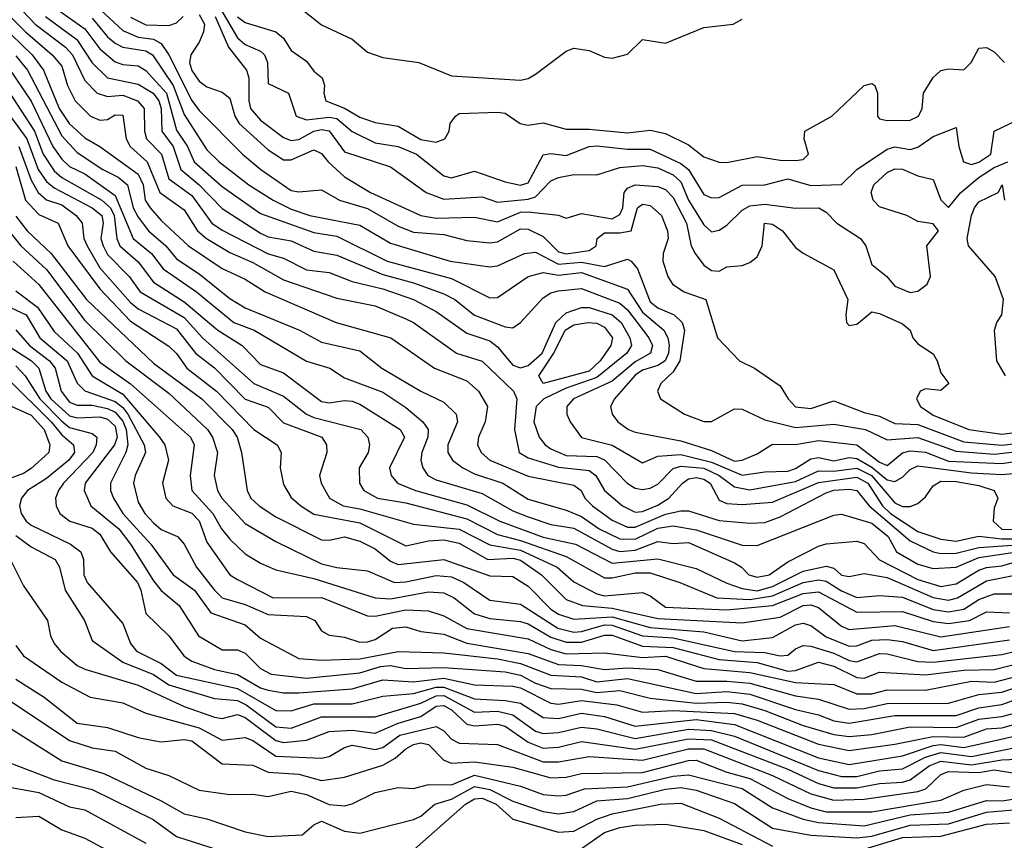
# Model space of a CAD drawing. Header units: metres. Extents: x -51132 to -49532, y -231222 to -229437.
# Tile 526 of 656: x -50520 to -50456, y -229710 to -229656. Entities that reach past the tile are written whole.
import ezdxf

# ---------------------------------------------------------------- set-up
doc = ezdxf.new("R2010")
doc.units = ezdxf.units.M
for name, color, linetype in [('CONTOUR_HALF', 8, 'Continuous'), ('CONTOUR_INDEX', 1, 'Continuous'), ('CONTOUR_INTER', 3, 'Continuous')]:
    doc.layers.add(name, color=color, linetype=linetype)

msp = doc.modelspace()

# ---------------------------------------------------------------- linework, layer by layer
at = {"layer": 'CONTOUR_HALF'}
for points, elevation in [([(-50502.08, -229655.613), (-50500.58, -229656.79), (-50498.58, -229657.73), (-50497.58, -229658.576), (-50496.58, -229658.934), (-50494.213, -229659.259), (-50492.08, -229660.141), (-50487.58, -229660.422), (-50487.08, -229660.317), (-50486.58, -229660.033), (-50484.58, -229658.51), (-50484.08, -229658.322), (-50483.08, -229658.48), (-50482.08, -229658.922), (-50481.58, -229658.98), (-50480.58, -229658.709), (-50479.58, -229657.766), (-50478.08, -229657.986), (-50475.58, -229656.972), (-50473.663, -229656.759), (-50473.08, -229656.436)], 11.5), ([(-50521.08, -229656.112), (-50519.954, -229657.259), (-50518.206, -229658.759), (-50517.58, -229659.495), (-50517.201, -229660.759), (-50516.71, -229661.759), (-50515.706, -229662.759), (-50515.08, -229663.023), (-50514.58, -229662.979), (-50514.08, -229662.679), (-50513.58, -229662.714), (-50513.374, -229664.259), (-50513.108, -229664.759), (-50511.982, -229665.759), (-50511.172, -229667.759), (-50509.58, -229668.899), (-50508.697, -229670.259), (-50508.12, -229670.759), (-50506.58, -229671.688), (-50505.08, -229672.343), (-50503.08, -229673.476), (-50499.58, -229674.671), (-50497.08, -229675.179), (-50495.08, -229676.031), (-50494.58, -229676.262), (-50491.757, -229678.259), (-50490.08, -229678.793), (-50488.03, -229680.759), (-50487.819, -229681.259), (-50487.954, -229683.259), (-50487.657, -229684.759), (-50487.08, -229685.103), (-50485.08, -229685.721), (-50483.08, -229685.931), (-50482.643, -229686.259), (-50482.08, -229687.259), (-50480.895, -229688.259), (-50480.08, -229688.66), (-50479.58, -229688.618), (-50478.58, -229688.201), (-50477.87, -229687.759), (-50476.975, -229686.759), (-50476.58, -229686.494), (-50476.08, -229686.392), (-50475.58, -229686.507), (-50475.173, -229686.759), (-50474.58, -229687.881), (-50474.08, -229688.109), (-50473.08, -229688.174), (-50471.08, -229688.011), (-50468.08, -229686.736), (-50465.58, -229686.37), (-50464.855, -229686.759), (-50463.882, -229688.259), (-50463.378, -229688.759), (-50461.58, -229689.932), (-50460.08, -229690.421), (-50459.08, -229690.564), (-50457.58, -229690.245), (-50456.08, -229690.409), (-50453.08, -229690.401)], 16.5), ([(-50518.649, -229656.259), (-50516.592, -229657.759), (-50515.58, -229659.287), (-50514.58, -229660.258), (-50512.58, -229660.673), (-50511.599, -229661.259), (-50511.231, -229661.759), (-50511.066, -229662.259), (-50511.041, -229663.759), (-50510.294, -229664.759), (-50509.794, -229666.259), (-50508.58, -229667.263), (-50507.08, -229668.816), (-50504.58, -229670.413), (-50504.08, -229670.657), (-50502.58, -229670.919), (-50501.08, -229671.598), (-50499.58, -229671.857), (-50496.58, -229673.121), (-50494.58, -229673.658), (-50492.58, -229674.393), (-50491.877, -229674.759), (-50490.58, -229675.787), (-50488.58, -229676.544), (-50488.08, -229676.609), (-50487.58, -229676.264), (-50486.08, -229674.651), (-50485.58, -229674.33), (-50485.08, -229674.188), (-50483.58, -229674.036), (-50481.08, -229675.001), (-50480.58, -229675.436), (-50479.169, -229677.259), (-50478.926, -229677.759), (-50479.057, -229678.259), (-50480.08, -229678.83), (-50481.58, -229680.109), (-50484.107, -229681.259), (-50484.542, -229681.759), (-50484.545, -229682.259), (-50484.331, -229682.759), (-50483.58, -229683.773), (-50481.58, -229684.29), (-50479.58, -229685.429), (-50478.58, -229685), (-50477.08, -229684.894), (-50475.08, -229685.39), (-50473.08, -229686.252), (-50471.58, -229686.034), (-50470.08, -229685.994), (-50469.58, -229685.813), (-50468.58, -229685.175), (-50468.08, -229685.099), (-50467.08, -229685.309), (-50466.08, -229685.089), (-50465.58, -229685.157), (-50464.58, -229685.725), (-50463.58, -229686.558), (-50463.08, -229686.654), (-50462.58, -229686.376), (-50462.08, -229685.875), (-50461.58, -229685.631), (-50458.08, -229686.102), (-50456.08, -229686.192), (-50454.08, -229686.031)], 15.5), ([(-50515.58, -229656.36), (-50514.58, -229657.589), (-50514.08, -229657.995), (-50513.58, -229658.268), (-50512.08, -229658.495), (-50511.64, -229658.759), (-50510.296, -229660.759), (-50509.58, -229662.666), (-50508.08, -229664.97), (-50507.279, -229665.759), (-50505.351, -229667.259), (-50503.757, -229668.259), (-50502.58, -229668.846), (-50501.361, -229669.259), (-50498.08, -229669.892), (-50496.08, -229671.077), (-50492.179, -229672.259), (-50489.58, -229672.612), (-50489.08, -229672.55), (-50487.314, -229671.759), (-50486.58, -229671.658), (-50485.08, -229672.449), (-50483.58, -229672.317), (-50482.08, -229672.6), (-50480.58, -229672.111), (-50480.331, -229672.259), (-50479.918, -229672.759), (-50479.08, -229674.917), (-50478.58, -229675.298), (-50477.522, -229675.759), (-50476.99, -229676.259), (-50476.853, -229676.759), (-50477.145, -229678.759), (-50477.58, -229679.48), (-50478.393, -229680.259), (-50478.62, -229680.759), (-50478.408, -229681.259), (-50476.841, -229682.259), (-50475.58, -229682.727), (-50475.08, -229682.735), (-50473.58, -229681.914), (-50473.08, -229681.933), (-50471.58, -229682.62), (-50469.58, -229683.121), (-50467.08, -229682.915), (-50465.014, -229683.259), (-50463.58, -229683.939), (-50461.58, -229683.782), (-50459.08, -229684.683), (-50456.58, -229684.877), (-50454.08, -229684.59)], 14.5), ([(-50513.08, -229656.299), (-50512.08, -229656.792), (-50510.58, -229656.85), (-50510.08, -229656.675), (-50509.634, -229656.259)], 13.5), ([(-50508.58, -229656.129), (-50508.245, -229656.759), (-50508.303, -229657.259), (-50508.58, -229657.933), (-50509.134, -229658.759), (-50509.217, -229659.259), (-50509.08, -229659.792), (-50508.58, -229660.48), (-50508.08, -229660.848), (-50507.08, -229661.195), (-50506.58, -229661.589), (-50506.258, -229662.759), (-50505.98, -229663.259), (-50504.08, -229664.972), (-50503.08, -229665.621), (-50502.58, -229665.636), (-50501.08, -229664.964), (-50500.58, -229665.201), (-50500.156, -229665.759), (-50499.08, -229666.747), (-50497.376, -229667.759), (-50494.08, -229669.267), (-50493.08, -229669.435), (-50490.58, -229669.381), (-50489.08, -229669.678), (-50487.58, -229669.051), (-50487.08, -229669.021), (-50485.08, -229669.25), (-50484.58, -229669.441), (-50483.58, -229669.138), (-50481.58, -229669.48), (-50481.08, -229669.198), (-50480.875, -229668.759), (-50480.78, -229667.759), (-50480.58, -229667.473), (-50480.08, -229667.256), (-50478.58, -229667.365), (-50478.08, -229667.567), (-50477.58, -229668.098), (-50476.715, -229669.759), (-50476.401, -229671.259), (-50476.154, -229671.759), (-50475.58, -229672.512), (-50475.08, -229672.855), (-50474.58, -229672.899), (-50474.08, -229672.623), (-50473.08, -229672.528), (-50472.58, -229672.338), (-50472.08, -229671.96), (-50471.752, -229671.259), (-50471.602, -229669.759), (-50471.08, -229669.834), (-50470.439, -229670.259), (-50469.58, -229671.365), (-50469.08, -229671.737), (-50467.08, -229672.808), (-50466.157, -229674.759), (-50466.298, -229675.759), (-50466.244, -229676.259), (-50466.08, -229676.451), (-50465.58, -229676.371), (-50464.58, -229675.565), (-50464.08, -229675.677), (-50462.58, -229676.345), (-50462.087, -229676.759), (-50461.906, -229677.259), (-50461.58, -229677.658), (-50460.58, -229678.32), (-50460.307, -229678.759), (-50460.08, -229679.557), (-50459.554, -229680.259), (-50460.08, -229680.718), (-50461.08, -229680.607), (-50461.433, -229680.759), (-50461.675, -229681.259), (-50461.395, -229681.759), (-50460.58, -229682.325), (-50458.242, -229683.259), (-50456.08, -229683.571), (-50454.58, -229683.373)], 13.5), ([(-50507.194, -229655.759), (-50506.08, -229657.657), (-50505.58, -229658.085), (-50504.58, -229658.53), (-50504.327, -229658.759), (-50504.117, -229659.259), (-50504.08, -229660.631), (-50502.756, -229661.259), (-50502.25, -229662.759), (-50501.58, -229663), (-50500.08, -229662.839), (-50499.58, -229662.927), (-50498.58, -229663.782), (-50497.08, -229664.522), (-50495.58, -229664.754), (-50494.373, -229665.259), (-50492.58, -229666.674), (-50492.08, -229666.8), (-50490.58, -229666.37), (-50488.58, -229667.067), (-50487.58, -229667.287), (-50487.08, -229667.14), (-50486.08, -229665.308), (-50485.58, -229665.217), (-50484.58, -229665.331), (-50483.08, -229664.751), (-50482.58, -229664.7), (-50480.58, -229664.937), (-50479.08, -229664.933), (-50477.08, -229665.87), (-50476.58, -229666.248), (-50475.58, -229667.886), (-50475.08, -229668.12), (-50474.58, -229668.078), (-50473.08, -229667.288), (-50471.58, -229667.267), (-50470.08, -229666.872), (-50468.58, -229667.298), (-50466.58, -229667.247), (-50465.562, -229666.259), (-50463.58, -229664.927), (-50463.08, -229664.765), (-50462.08, -229664.949), (-50461.58, -229664.797), (-50460.58, -229664.097), (-50459.08, -229663.51), (-50458.898, -229664.759), (-50458.585, -229665.759), (-50458.08, -229665.929), (-50457.58, -229665.781), (-50456.798, -229665.259), (-50456.585, -229663.759), (-50454.58, -229662.802)], 12.5), ([(-50520.58, -229658.83), (-50519.811, -229659.759), (-50517.58, -229664.058), (-50516.58, -229665.14), (-50514.883, -229666.259), (-50513.891, -229666.759), (-50513.281, -229667.259), (-50512.9, -229668.759), (-50512.58, -229669.383), (-50511.915, -229670.259), (-50510.77, -229671.259), (-50510.08, -229672.099), (-50508.58, -229673.081), (-50506.58, -229674.702), (-50505.58, -229675.314), (-50502.024, -229676.759), (-50500.58, -229677.543), (-50498.08, -229678.117), (-50496.644, -229679.259), (-50494.08, -229680.748), (-50492.58, -229681.464), (-50491.775, -229682.259), (-50491.687, -229682.759), (-50492.326, -229684.259), (-50492.316, -229684.759), (-50492.011, -229685.259), (-50491.35, -229685.759), (-50490.58, -229686.149), (-50488.718, -229686.759), (-50487.08, -229687.823), (-50484.58, -229688.534), (-50483.58, -229688.951), (-50482.435, -229689.759), (-50481.08, -229690.416), (-50480.08, -229690.422), (-50478.58, -229689.71), (-50477.58, -229689.556), (-50476.08, -229689.823), (-50473.08, -229690.814), (-50472.08, -229690.849), (-50467.08, -229688.865), (-50466.58, -229688.787), (-50464.58, -229689.389), (-50463.528, -229690.259), (-50462.973, -229691.259), (-50461.58, -229692.062), (-50460.58, -229692.35), (-50459.08, -229692.263), (-50457.58, -229691.641), (-50455.08, -229691.251)], 17.5), ([(-50521.657, -229660.259), (-50519.361, -229663.759), (-50518.793, -229665.259), (-50518.08, -229666.351), (-50517.58, -229666.784), (-50514.952, -229668.259), (-50514.384, -229668.759), (-50514.141, -229669.259), (-50513.983, -229670.759), (-50513.784, -229671.259), (-50512.58, -229672.285), (-50511.58, -229673.622), (-50509.58, -229674.919), (-50507.374, -229676.759), (-50505.78, -229677.759), (-50504.58, -229679.009), (-50503.08, -229679.563), (-50500.58, -229681.426), (-50500.08, -229681.515), (-50499.08, -229681.363), (-50498.58, -229681.408), (-50498.08, -229681.602), (-50495.44, -229683.259), (-50495.157, -229683.759), (-50496.13, -229685.759), (-50496.04, -229686.259), (-50495.618, -229686.759), (-50494.44, -229687.259), (-50491.08, -229688.176), (-50488.921, -229689.259), (-50486.08, -229690.308), (-50483.975, -229690.759), (-50481.58, -229692.006), (-50478.58, -229691.72), (-50476.08, -229692.36), (-50474.08, -229693.314), (-50473.08, -229693.654), (-50472.08, -229693.805), (-50471.08, -229693.536), (-50469.08, -229692.523), (-50467.58, -229692.2), (-50467.08, -229692.337), (-50466.58, -229692.793), (-50466.08, -229692.865), (-50465.08, -229692.668), (-50463.58, -229692.933), (-50460.58, -229694.248), (-50459.58, -229694.41), (-50458.979, -229694.259), (-50457.08, -229693.164), (-50454.58, -229692.653)], 18.5), ([(-50520.384, -229664.759), (-50519.58, -229666.95), (-50519.122, -229667.759), (-50518.58, -229668.237), (-50517.58, -229668.577), (-50516.632, -229669.259), (-50516.254, -229669.759), (-50516.127, -229670.759), (-50515.915, -229671.259), (-50515.08, -229672.694), (-50513.08, -229674.954), (-50512.58, -229675.362), (-50510.08, -229676.687), (-50508.831, -229678.259), (-50507.58, -229679.221), (-50505.58, -229681.266), (-50504.08, -229681.79), (-50503.08, -229682.825), (-50500.56, -229683.759), (-50500.255, -229684.259), (-50500.243, -229684.759), (-50500.714, -229686.259), (-50500.603, -229686.759), (-50500.061, -229687.759), (-50499.177, -229688.259), (-50498.08, -229688.442), (-50494.58, -229689.455), (-50491.58, -229689.775), (-50489.58, -229690.792), (-50487.58, -229691.14), (-50485.179, -229692.259), (-50484.08, -229693.223), (-50482.58, -229693.998), (-50482.08, -229694.138), (-50479.58, -229693.922), (-50479.08, -229694.136), (-50478.08, -229694.875), (-50474.08, -229695.052), (-50471.08, -229694.773), (-50469.08, -229693.974), (-50468.08, -229693.877), (-50465.58, -229695.201), (-50462.58, -229695.156), (-50460.58, -229695.807), (-50459.58, -229695.946), (-50458.208, -229695.759), (-50457.08, -229695.191), (-50455.58, -229695.241)], 19.5), ([(-50455.838, -229679.759), (-50456.419, -229678.759), (-50456.561, -229676.759), (-50456.423, -229676.259), (-50456.078, -229675.759), (-50455.987, -229674.759), (-50456.53, -229673.259), (-50458.259, -229671.259), (-50458.346, -229670.759), (-50458.08, -229669.262), (-50457.875, -229668.759), (-50457.58, -229668.366), (-50456.336, -229667.759), (-50456.069, -229667.259), (-50455.904, -229668.259)], 13.5), ([(-50520.58, -229669.304), (-50519.85, -229670.259), (-50518.282, -229671.759), (-50515.956, -229674.759), (-50511.58, -229678.925), (-50508.407, -229681.259), (-50506.423, -229683.259), (-50506.113, -229683.759), (-50505.812, -229684.759), (-50505.455, -229687.259), (-50505.2, -229687.759), (-50504.676, -229688.259), (-50503.58, -229688.96), (-50500.58, -229690.479), (-50500.08, -229690.493), (-50499.08, -229690.269), (-50498.08, -229690.563), (-50497.08, -229691.065), (-50496.08, -229691.867), (-50495.58, -229692.087), (-50492.58, -229691.756), (-50489.58, -229692.819), (-50488.08, -229692.867), (-50487.08, -229693.515), (-50485.58, -229695.002), (-50485.08, -229695.334), (-50484.08, -229695.662), (-50481.58, -229695.504), (-50479.08, -229696.211), (-50475.58, -229696.494), (-50473.08, -229697.086), (-50471.08, -229696.853), (-50469.58, -229696.043), (-50469.08, -229695.922), (-50468.58, -229696.087), (-50467.58, -229696.82), (-50466.08, -229697.439), (-50465.58, -229697.396), (-50464.58, -229697.039), (-50463.58, -229696.982), (-50462.58, -229697.13), (-50460.58, -229697.705), (-50455.58, -229697.021)], 20.5), ([(-50520.763, -229672.259), (-50519.08, -229673.787), (-50515.08, -229678.857), (-50513.08, -229680.27), (-50509.161, -229683.759), (-50508.921, -229684.259), (-50509.179, -229686.259), (-50509.074, -229687.259), (-50507.701, -229688.759), (-50507.139, -229689.759), (-50506.58, -229690.431), (-50505.58, -229691.38), (-50504.58, -229692.007), (-50503.58, -229692.436), (-50501.08, -229693.005), (-50497.08, -229694.266), (-50496.08, -229694.339), (-50493.58, -229693.868), (-50492.58, -229693.944), (-50491.903, -229694.259), (-50490.58, -229695.318), (-50489.58, -229695.63), (-50487.58, -229695.811), (-50487.08, -229695.969), (-50485.58, -229696.845), (-50484.58, -229697.165), (-50483.58, -229697.164), (-50482.08, -229696.705), (-50481.58, -229696.717), (-50479.58, -229697.435), (-50477.58, -229697.51), (-50474.58, -229698.302), (-50472.08, -229698.49), (-50470.08, -229699.058), (-50469.58, -229699.014), (-50468.08, -229698.479), (-50467.08, -229698.731), (-50465.58, -229699.467), (-50465.08, -229699.513), (-50464.08, -229699.132), (-50461.08, -229699.299), (-50458.58, -229698.997), (-50456.58, -229698.944), (-50454.08, -229698.313)], 21.5), ([(-50521.58, -229674.97), (-50519.912, -229675.759), (-50519.023, -229677.259), (-50517.234, -229678.759), (-50516.58, -229680.239), (-50516.08, -229680.721), (-50514.08, -229681.434), (-50513.58, -229681.823), (-50513.259, -229682.259), (-50512.192, -229684.259), (-50512.094, -229684.759), (-50512.781, -229686.259), (-50512.894, -229686.759), (-50512.58, -229688.017), (-50512.136, -229688.759), (-50511.58, -229689.358), (-50511.08, -229689.789), (-50510.004, -229690.259), (-50509.58, -229690.765), (-50508.77, -229692.259), (-50507.58, -229693.775), (-50507.08, -229694.276), (-50505.58, -229694.694), (-50504.08, -229695.359), (-50501.58, -229695.498), (-50501.015, -229695.759), (-50500.58, -229696.424), (-50500.08, -229696.708), (-50499.08, -229696.836), (-50498.08, -229697.165), (-50497.58, -229697.15), (-50497.08, -229697.003), (-50495.948, -229696.259), (-50495.08, -229696.159), (-50494.08, -229696.475), (-50492.58, -229696.649), (-50491.08, -229697.224), (-50487.08, -229697.898), (-50485.08, -229698.628), (-50483.58, -229698.689), (-50482.08, -229698.963), (-50480.58, -229698.842), (-50478.58, -229698.951), (-50476.08, -229699.721), (-50474.08, -229699.713), (-50472.58, -229699.853), (-50469.58, -229700.673), (-50468.08, -229700.901), (-50466.08, -229701.542), (-50465.08, -229701.506), (-50463.58, -229701.182), (-50459.58, -229701.153), (-50457.58, -229700.594), (-50456.08, -229700.446), (-50454.58, -229699.928)], 22.5), ([(-50483.176, -229676.259), (-50482.58, -229676.311), (-50482.08, -229676.567), (-50481.544, -229677.259), (-50481.655, -229677.759), (-50482.366, -229678.759), (-50483.08, -229679.453), (-50486.08, -229680.245), (-50486.38, -229679.759), (-50485.381, -229678.259), (-50484.643, -229676.759), (-50484.08, -229676.421), (-50483.176, -229676.259)], 16.5), ([(-50521.08, -229677.792), (-50519.556, -229678.759), (-50519.084, -229679.259), (-50518.61, -229680.759), (-50518.294, -229681.259), (-50517.08, -229682.372), (-50516.58, -229682.507), (-50515.08, -229682.423), (-50514.58, -229682.586), (-50514.08, -229683.037), (-50513.945, -229683.759), (-50514.118, -229684.259), (-50516.043, -229686.759), (-50516.115, -229687.259), (-50515.673, -229688.259), (-50513.844, -229689.759), (-50513.073, -229690.759), (-50511.58, -229693.155), (-50511.08, -229693.796), (-50509.905, -229694.759), (-50508.636, -229696.759), (-50507.08, -229697.658), (-50506.08, -229697.675), (-50505.58, -229697.876), (-50504.58, -229698.88), (-50503.882, -229699.259), (-50501.58, -229699.527), (-50498.08, -229699.174), (-50496.737, -229698.759), (-50496.08, -229698.694), (-50495.08, -229698.891), (-50492.58, -229698.824), (-50488.58, -229699.106), (-50487.58, -229699.318), (-50486.58, -229699.845), (-50485.58, -229700.189), (-50483.58, -229700.232), (-50482.58, -229700.451), (-50481.08, -229700.329), (-50479.08, -229700.832), (-50476.08, -229701.156), (-50474.08, -229701.096), (-50473.08, -229701.197), (-50471.58, -229701.638), (-50469.08, -229702.61), (-50467.08, -229703.195), (-50466.08, -229703.343), (-50464.58, -229703.206), (-50462.08, -229702.699), (-50459.08, -229702.749), (-50457.58, -229702.201), (-50456.08, -229702.032), (-50454.08, -229701.501)], 23.5), ([(-50521.08, -229679.966), (-50518.266, -229682.759), (-50517.58, -229683.616), (-50516.801, -229684.259), (-50516.756, -229684.759), (-50517.11, -229685.259), (-50518.58, -229686.468), (-50519.823, -229687.259), (-50520.215, -229687.759), (-50520.339, -229688.259), (-50520.242, -229688.759), (-50519.915, -229689.259), (-50519.58, -229689.509), (-50516.999, -229690.759), (-50516.334, -229691.259), (-50516.161, -229691.759), (-50516.126, -229692.759), (-50515.919, -229693.259), (-50513.58, -229695.95), (-50513.092, -229697.259), (-50512.694, -229697.759), (-50511.08, -229698.558), (-50510.08, -229699.315), (-50506.08, -229700.2), (-50503.58, -229701.631), (-50502.58, -229701.653), (-50501.08, -229701.206), (-50498.58, -229701.194), (-50496.58, -229700.709), (-50494.58, -229700.519), (-50493.08, -229700.103), (-50492.58, -229700.101), (-50490.58, -229700.88), (-50488.58, -229700.978), (-50487.58, -229701.148), (-50486.08, -229702.083), (-50485.08, -229702.152), (-50483.58, -229701.802), (-50482.08, -229702.034), (-50480.08, -229702.653), (-50476.08, -229702.219), (-50473.58, -229702.558), (-50468.08, -229704.72), (-50466.08, -229705.165), (-50462.58, -229704.606), (-50460.58, -229703.927), (-50460.08, -229703.866), (-50458.58, -229704.052), (-50454.58, -229703.17)], 24.5), ([(-50521.187, -229691.259), (-50520.08, -229693.485), (-50518.504, -229695.759), (-50518.316, -229696.759), (-50518.085, -229697.259), (-50517.654, -229697.759), (-50516.58, -229698.691), (-50516.08, -229698.932), (-50512.58, -229699.985), (-50509.58, -229701.367), (-50507.58, -229702.076), (-50507.08, -229702.151), (-50506.08, -229701.897), (-50505.58, -229702.094), (-50503.58, -229703.607), (-50503.08, -229703.735), (-50501.58, -229703.582), (-50500.08, -229703.005), (-50498.58, -229702.923), (-50497.08, -229703.118), (-50495.58, -229702.472), (-50494.08, -229702.031), (-50493.08, -229701.358), (-50492.58, -229701.298), (-50492.08, -229701.591), (-50491.08, -229702.533), (-50490.58, -229702.649), (-50489.08, -229702.527), (-50488.58, -229702.659), (-50487.08, -229703.716), (-50486.08, -229704.099), (-50485.08, -229704.028), (-50483.58, -229703.658), (-50480.08, -229704.167), (-50476.58, -229703.488), (-50475.08, -229703.558), (-50470.08, -229705.466), (-50468.08, -229706.407), (-50467.08, -229706.689), (-50465.58, -229706.69), (-50464.08, -229706.41), (-50462.58, -229706.323), (-50462.08, -229706.176), (-50460.837, -229705.259), (-50460.08, -229704.946), (-50458.08, -229705.179), (-50456.08, -229704.862), (-50453.08, -229704.737)], 25.5), ([(-50520.58, -229699.576), (-50518.733, -229700.759), (-50516.58, -229702.455), (-50514.58, -229702.739), (-50512.58, -229703.408), (-50511.58, -229703.604), (-50511.08, -229703.676), (-50509.58, -229703.527), (-50509.08, -229703.615), (-50507.08, -229705.123), (-50505.08, -229705.207), (-50504.08, -229705.667), (-50502.08, -229705.801), (-50500.58, -229706.216), (-50499.08, -229705.99), (-50496.58, -229705.221), (-50495.766, -229704.759), (-50495.08, -229704.148), (-50494.58, -229703.856), (-50494.08, -229703.756), (-50493.58, -229703.866), (-50492.58, -229704.877), (-50492.08, -229705.078), (-50490.58, -229704.987), (-50488.08, -229705.348), (-50485.58, -229706.034), (-50484.58, -229705.997), (-50483.58, -229705.764), (-50479.58, -229705.695), (-50476.58, -229704.912), (-50476.08, -229704.881), (-50474.08, -229705.677), (-50472.58, -229706.083), (-50470.08, -229707.383), (-50468.58, -229707.992), (-50467.58, -229708.254), (-50464.58, -229708.266), (-50460.08, -229707.49), (-50458.58, -229706.839), (-50457.08, -229706.476), (-50455.58, -229706.631)], 26.5), ([(-50521.808, -229702.259), (-50517.58, -229704.927), (-50514.837, -229705.759), (-50511.08, -229707.542), (-50509.58, -229708.401), (-50508.08, -229708.721), (-50505.58, -229709.568), (-50504.08, -229709.882), (-50501.842, -229709.759), (-50501.08, -229709.105), (-50500.58, -229708.877), (-50499.08, -229709.523), (-50498.08, -229709.662), (-50494.58, -229708.767), (-50494.08, -229708.545), (-50493.167, -229707.759), (-50492.08, -229707.433), (-50490.58, -229706.614), (-50489.58, -229706.797), (-50488.08, -229707.554), (-50486.08, -229708.232), (-50485.08, -229708.389), (-50484.08, -229708.243), (-50482.58, -229707.545), (-50480.58, -229707.388), (-50478.08, -229706.78), (-50477.08, -229706.669), (-50476.08, -229706.848), (-50473.58, -229707.709), (-50471.08, -229709.333), (-50468.58, -229709.778), (-50465.58, -229709.965), (-50464.58, -229709.859), (-50462.08, -229709.137), (-50459.58, -229709.044), (-50457.08, -229708.282), (-50455.08, -229708.117)], 27.5), ([(-50521.58, -229706.539), (-50519.08, -229706.993), (-50517.08, -229707.943), (-50516.08, -229708.134), (-50512.08, -229710.316)], 28.5), ([(-50483.58, -229710.656), (-50482.08, -229709.617), (-50481.08, -229709.278), (-50480.08, -229709.131), (-50478.08, -229709.067), (-50475.58, -229709.475), (-50473.08, -229710.39)], 28.5)]:
    msp.add_lwpolyline(points, dxfattribs=dict(at, elevation=elevation))
at = {"layer": 'CONTOUR_INDEX'}
for points, elevation in [([(-50517.92, -229655.759), (-50516.08, -229657.061), (-50515.08, -229658.369), (-50514.08, -229659.214), (-50513.58, -229659.392), (-50512.58, -229659.476), (-50512.08, -229659.782), (-50510.734, -229661.259), (-50510.08, -229663.684), (-50509.356, -229664.759), (-50508.915, -229665.759), (-50507.08, -229667.379), (-50504.58, -229669.14), (-50501.08, -229670.38), (-50499.58, -229670.621), (-50496.283, -229672.259), (-50492.08, -229673.381), (-50489.58, -229674.649), (-50489.08, -229674.625), (-50487.08, -229673.26), (-50486.08, -229672.984), (-50485.08, -229673.157), (-50483.58, -229672.987), (-50480.58, -229674.087), (-50479.58, -229675.577), (-50478.186, -229676.759), (-50477.934, -229677.259), (-50477.856, -229677.759), (-50477.879, -229678.259), (-50478.118, -229678.759), (-50478.58, -229679.069), (-50479.58, -229679.373), (-50480.08, -229679.705), (-50481.428, -229681.259), (-50481.693, -229681.759), (-50481.572, -229682.259), (-50481.198, -229682.759), (-50480.505, -229683.259), (-50480.08, -229683.436), (-50477.08, -229683.991), (-50475.08, -229684.643), (-50473.58, -229685.332), (-50473.08, -229685.267), (-50472.08, -229684.847), (-50471.08, -229684.213), (-50469.58, -229684.238), (-50468.08, -229683.983), (-50465.58, -229684.27), (-50464.08, -229685.39), (-50463.58, -229685.611), (-50462.58, -229684.78), (-50462.08, -229684.644), (-50461.08, -229684.748), (-50459.58, -229685.327), (-50456.08, -229685.481), (-50454.08, -229685.176)], 15), ([(-50520.58, -229666.055), (-50519.949, -229668.259), (-50519.08, -229669.195), (-50517.804, -229669.759), (-50517.19, -229671.259), (-50515.08, -229674.068), (-50513.08, -229676.174), (-50510.58, -229677.81), (-50510.08, -229678.282), (-50509.401, -229679.259), (-50507.464, -229680.759), (-50505.019, -229683.259), (-50503.487, -229684.259), (-50503.218, -229684.759), (-50503.283, -229685.759), (-50503.08, -229686.859), (-50502.58, -229687.701), (-50501.935, -229688.259), (-50501.08, -229688.791), (-50498.08, -229689.364), (-50495.08, -229690.866), (-50493.58, -229690.545), (-50492.58, -229690.472), (-50491.58, -229690.693), (-50489.713, -229691.759), (-50488.08, -229691.672), (-50487.58, -229691.806), (-50486.198, -229692.759), (-50484.58, -229694.384), (-50483.508, -229694.759), (-50481.58, -229694.934), (-50478.58, -229695.625), (-50473.08, -229695.898), (-50470.58, -229695.526), (-50469.08, -229694.77), (-50468.58, -229694.719), (-50468.08, -229694.909), (-50466.58, -229696.113), (-50466.08, -229696.332), (-50463.08, -229696.078), (-50460.08, -229696.826), (-50455.58, -229696.148)], 20), ([(-50521.08, -229681.652), (-50519.58, -229682.332), (-50518.735, -229683.259), (-50518.361, -229684.259), (-50518.424, -229684.759), (-50519.58, -229685.8), (-50520.08, -229686.132), (-50521.08, -229686.506)], 25), ([(-50520.58, -229690.199), (-50519.58, -229690.933), (-50518.01, -229691.759), (-50517.732, -229692.259), (-50517.356, -229693.759), (-50516.095, -229695.759), (-50515.58, -229697.047), (-50513.58, -229698.472), (-50511.58, -229699.286), (-50510.58, -229699.952), (-50507.58, -229700.844), (-50506.08, -229700.974), (-50505.521, -229701.259), (-50503.58, -229702.693), (-50502.58, -229702.781), (-50500.58, -229702.057), (-50497.08, -229702.048), (-50494.08, -229701.163), (-50493.08, -229700.673), (-50492.58, -229700.656), (-50490.58, -229701.745), (-50489.08, -229701.68), (-50488.08, -229701.927), (-50486.58, -229702.992), (-50486.08, -229703.129), (-50485.08, -229703.08), (-50483.58, -229702.726), (-50482.58, -229702.841), (-50480.08, -229703.465), (-50476.58, -229702.849), (-50475.08, -229702.933), (-50473.58, -229703.317), (-50468.08, -229705.552), (-50466.58, -229705.954), (-50465.58, -229705.962), (-50464.08, -229705.582), (-50462.58, -229705.443), (-50461.08, -229704.696), (-50460.08, -229704.385), (-50458.08, -229704.642), (-50455.08, -229704.044)], 25)]:
    msp.add_lwpolyline(points, dxfattribs=dict(at, elevation=elevation))
at = {"layer": 'CONTOUR_INTER'}
for points, elevation in [([(-50516.157, -229654.759), (-50513.58, -229657.16), (-50512.58, -229657.6), (-50511.58, -229657.729), (-50511.08, -229658.021), (-50510.58, -229658.754), (-50509.08, -229661.747), (-50508.58, -229662.396), (-50505.75, -229665.259), (-50504.55, -229666.259), (-50502.58, -229667.629), (-50502.08, -229667.713), (-50500.58, -229667.597), (-50499.414, -229668.259), (-50497.58, -229668.814), (-50495.58, -229669.953), (-50494.58, -229670.361), (-50492.58, -229670.508), (-50491.08, -229670.891), (-50489.58, -229671.047), (-50489.08, -229670.995), (-50487.58, -229670.131), (-50487.08, -229670.161), (-50486.08, -229670.634), (-50485.08, -229671.643), (-50484.58, -229671.783), (-50483.08, -229671.553), (-50482.617, -229671.259), (-50482.559, -229670.759), (-50482.08, -229670.403), (-50481.08, -229670.405), (-50480.325, -229670.259), (-50479.91, -229668.759), (-50479.58, -229668.526), (-50479.08, -229668.618), (-50478.35, -229669.259), (-50477.957, -229670.259), (-50477.92, -229670.759), (-50478.246, -229671.759), (-50478.251, -229672.259), (-50477.932, -229673.259), (-50477.632, -229673.759), (-50476.87, -229674.259), (-50475.444, -229674.759), (-50474.685, -229677.259), (-50473.242, -229678.759), (-50472.273, -229679.259), (-50470.58, -229680.406), (-50470.059, -229681.259), (-50469.58, -229681.781), (-50468.58, -229681.878), (-50467.08, -229681.375), (-50465.08, -229682.15), (-50464.08, -229682.378), (-50463.08, -229682.863), (-50461.58, -229682.937), (-50458.58, -229684.071), (-50456.08, -229684.278), (-50454.58, -229684.109)], 14), ([(-50520.58, -229655.432), (-50519.314, -229656.759), (-50517.333, -229658.259), (-50516.877, -229658.759), (-50516.08, -229660.43), (-50515.266, -229661.259), (-50514.58, -229661.474), (-50513.58, -229661.397), (-50512.635, -229661.759), (-50512.187, -229662.259), (-50512.175, -229663.759), (-50512.043, -229664.259), (-50511.055, -229665.259), (-50510.58, -229666.876), (-50509.08, -229667.947), (-50507.769, -229669.759), (-50507.08, -229670.217), (-50504.08, -229671.775), (-50503.08, -229672.055), (-50501.58, -229672.824), (-50500.08, -229672.998), (-50498.58, -229673.572), (-50496.58, -229674.056), (-50494.58, -229674.757), (-50493.08, -229675.545), (-50491.08, -229676.969), (-50489.58, -229677.472), (-50489.08, -229677.854), (-50488.08, -229679.055), (-50487.58, -229679.228), (-50487.08, -229679.064), (-50486.163, -229678.259), (-50485.264, -229676.259), (-50484.58, -229675.625), (-50483.58, -229675.273), (-50483.08, -229675.281), (-50481.58, -229675.765), (-50480.993, -229676.259), (-50480.409, -229677.259), (-50480.308, -229677.759), (-50480.617, -229678.259), (-50482.58, -229679.867), (-50484.58, -229680.548), (-50486.047, -229681.259), (-50486.536, -229681.759), (-50486.708, -229682.759), (-50486.352, -229683.759), (-50485.966, -229684.259), (-50485.58, -229684.532), (-50484.58, -229684.955), (-50482.58, -229685.036), (-50482.08, -229685.252), (-50480.598, -229686.759), (-50480.08, -229687.088), (-50479.58, -229687.193), (-50479.08, -229687.096), (-50478.58, -229686.836), (-50477.58, -229685.808), (-50477.08, -229685.652), (-50475.58, -229685.781), (-50474.577, -229686.259), (-50473.58, -229687.001), (-50472.58, -229687.195), (-50469.58, -229686.671), (-50468.08, -229685.967), (-50467.08, -229685.974), (-50465.58, -229685.782), (-50464.616, -229686.259), (-50463.08, -229688.05), (-50462.58, -229688.306), (-50462.08, -229688.296), (-50461.58, -229688.099), (-50461.08, -229687.662), (-50460.58, -229686.933), (-50460.08, -229686.644), (-50459.08, -229686.658), (-50457.58, -229686.92), (-50456.584, -229687.259), (-50456.351, -229687.759), (-50456.58, -229688.397), (-50456.642, -229689.259), (-50456.08, -229689.776), (-50453.58, -229689.793)], 16), ([(-50507.54, -229656.259), (-50506.662, -229658.259), (-50505.489, -229659.759), (-50505.349, -229660.259), (-50505.344, -229661.759), (-50505.224, -229662.259), (-50504.58, -229663.027), (-50503.08, -229664.167), (-50502.58, -229664.358), (-50502.08, -229664.292), (-50501.08, -229663.758), (-50500.58, -229663.643), (-50500.08, -229663.72), (-50499.08, -229665.094), (-50496.08, -229666.073), (-50493.737, -229667.759), (-50492.58, -229668.188), (-50490.08, -229668.054), (-50489.08, -229668.403), (-50487.08, -229668.188), (-50486.58, -229668.048), (-50485.58, -229666.996), (-50485.08, -229666.771), (-50484.08, -229666.593), (-50482.58, -229666.596), (-50481.08, -229666.12), (-50479.58, -229666.006), (-50478.58, -229666.151), (-50477.58, -229666.609), (-50477.08, -229667.068), (-50476.58, -229668.271), (-50475.58, -229669.865), (-50475.08, -229670.337), (-50474.58, -229670.216), (-50474.08, -229669.904), (-50473.08, -229668.917), (-50472.58, -229668.642), (-50471.58, -229668.521), (-50469.58, -229668.795), (-50468.057, -229668.759), (-50467.58, -229669.053), (-50466.875, -229669.759), (-50465.324, -229670.759), (-50464.973, -229671.259), (-50464.58, -229672.46), (-50463.601, -229673.259), (-50463.08, -229673.889), (-50462.08, -229674.3), (-50461.58, -229674.206), (-50460.972, -229673.759), (-50460.744, -229673.259), (-50460.992, -229671.259), (-50460.228, -229670.259), (-50460.58, -229669.81), (-50461.58, -229669.663), (-50462.3, -229669.259), (-50464.08, -229668.7), (-50464.506, -229668.259), (-50464.628, -229667.759), (-50464.455, -229667.259), (-50463.58, -229666.463), (-50463.08, -229666.214), (-50462.58, -229666.246), (-50461.58, -229666.671), (-50460.58, -229666.917), (-50460.08, -229668.239), (-50459.58, -229668.738), (-50458.757, -229667.759), (-50457.566, -229666.759), (-50456.58, -229666.119), (-50455.686, -229665.759)], 13), ([(-50506.08, -229656.27), (-50505.58, -229656.652), (-50503.565, -229657.259), (-50503.08, -229657.663), (-50502.58, -229658.472), (-50501.58, -229659.183), (-50501.08, -229659.835), (-50500.548, -229660.259), (-50500.383, -229660.759), (-50500.429, -229661.259), (-50500.306, -229661.759), (-50499.08, -229662.242), (-50498.08, -229662.838), (-50497.08, -229663.192), (-50495.58, -229663.425), (-50494.08, -229664.303), (-50493.08, -229664.467), (-50492.515, -229664.259), (-50492.236, -229663.759), (-50492.178, -229663.259), (-50491.833, -229662.759), (-50491.58, -229662.604), (-50489.08, -229662.518), (-50488.58, -229662.579), (-50487.595, -229663.259), (-50487.08, -229663.362), (-50486.08, -229663.203), (-50484.58, -229663.623), (-50483.08, -229663.613), (-50480.58, -229663.87), (-50479.08, -229663.69), (-50478.08, -229663.9), (-50476.58, -229664.646), (-50475.58, -229665.428), (-50474.58, -229665.772), (-50474.08, -229665.806), (-50472.08, -229665.399), (-50470.58, -229665.641), (-50469.58, -229665.665), (-50469.08, -229665.594), (-50468.729, -229665.259), (-50469.005, -229664.259), (-50468.978, -229663.759), (-50467.214, -229662.759), (-50465.08, -229660.757), (-50464.58, -229660.63), (-50464.394, -229660.759), (-50464.219, -229661.259), (-50464.228, -229662.759), (-50464.08, -229662.936), (-50463.58, -229663.063), (-50462.08, -229663.031), (-50461.526, -229662.759), (-50461.294, -229662.259), (-50461.207, -229661.259), (-50460.58, -229660.243), (-50460.08, -229659.776), (-50459.58, -229659.681), (-50458.58, -229659.738), (-50458.087, -229659.259), (-50457.58, -229658.318), (-50457.08, -229658.276), (-50456.58, -229658.557), (-50455.912, -229659.259)], 12), ([(-50521.58, -229656.748), (-50519.515, -229658.759), (-50518.778, -229659.759), (-50517.749, -229662.259), (-50517.085, -229663.259), (-50516.08, -229664.193), (-50515.08, -229664.747), (-50512.58, -229666.553), (-50512.263, -229667.259), (-50512.12, -229668.259), (-50511.801, -229668.759), (-50511.08, -229669.592), (-50509.282, -229671.259), (-50507.08, -229672.731), (-50505.58, -229673.419), (-50504.283, -229674.259), (-50499.627, -229676.259), (-50496.042, -229677.259), (-50493.197, -229679.259), (-50491.08, -229680.084), (-50490.321, -229680.759), (-50489.733, -229681.759), (-50489.875, -229682.759), (-50490.327, -229683.759), (-50490.39, -229684.259), (-50490.139, -229684.759), (-50489.574, -229685.259), (-50487.08, -229686.311), (-50484.08, -229686.909), (-50483.603, -229687.259), (-50483.358, -229687.759), (-50482.854, -229688.259), (-50481.58, -229689.178), (-50480.58, -229689.653), (-50480.08, -229689.656), (-50478.08, -229688.787), (-50477.08, -229688.569), (-50476.58, -229688.588), (-50474.58, -229689.2), (-50472.58, -229689.379), (-50471.58, -229689.347), (-50470.58, -229688.978), (-50467.58, -229687.399), (-50467.08, -229687.224), (-50466.08, -229687.155), (-50465.577, -229687.259), (-50464.77, -229688.259), (-50462.08, -229690.534), (-50460.58, -229691.261), (-50460.08, -229691.378), (-50459.08, -229691.356), (-50457.58, -229690.977), (-50455.08, -229690.801)], 17), ([(-50523.899, -229658.759), (-50519.863, -229664.259), (-50519.123, -229666.259), (-50518.58, -229667.038), (-50518.08, -229667.452), (-50515.58, -229668.771), (-50514.961, -229669.259), (-50514.865, -229669.759), (-50515.013, -229670.759), (-50514.881, -229671.259), (-50514.58, -229671.821), (-50513.165, -229673.259), (-50512.448, -229674.259), (-50509.58, -229675.941), (-50508.378, -229677.259), (-50505.018, -229680.259), (-50503.08, -229681.086), (-50501.58, -229682.257), (-50501.08, -229682.478), (-50498.015, -229683.259), (-50497.568, -229683.759), (-50497.457, -229684.259), (-50497.528, -229684.759), (-50498.117, -229685.759), (-50498.096, -229686.759), (-50497.817, -229687.259), (-50496.934, -229687.759), (-50495.08, -229688.053), (-50491.08, -229689.103), (-50489.08, -229690.134), (-50487.58, -229690.526), (-50484.58, -229691.563), (-50482.08, -229692.967), (-50481.58, -229692.969), (-50480.08, -229692.629), (-50479.08, -229692.64), (-50477.152, -229693.259), (-50474.718, -229694.259), (-50472.58, -229694.375), (-50471.08, -229694.143), (-50469.08, -229693.275), (-50468.08, -229693.08), (-50467.58, -229693.171), (-50466.58, -229693.815), (-50465.58, -229694.24), (-50464.08, -229694.12), (-50462.58, -229694.221), (-50460.58, -229695.027), (-50459.58, -229695.179), (-50458.58, -229695.01), (-50457.58, -229694.37), (-50456.58, -229693.996), (-50455.08, -229694.013)], 19), ([(-50521.08, -229659.572), (-50519.58, -229661.78), (-50518.155, -229664.759), (-50517.58, -229665.571), (-50517.08, -229666.061), (-50516.08, -229666.545), (-50514.08, -229667.951), (-50512.905, -229670.759), (-50511.701, -229671.759), (-50510.955, -229672.759), (-50508.771, -229674.259), (-50506.315, -229676.259), (-50504.989, -229676.759), (-50501.58, -229678.802), (-50500.043, -229679.259), (-50499.08, -229679.874), (-50496.58, -229680.829), (-50495.08, -229681.817), (-50493.959, -229682.759), (-50493.619, -229683.259), (-50493.632, -229683.759), (-50494.031, -229684.759), (-50494.082, -229685.259), (-50493.968, -229685.759), (-50493.643, -229686.259), (-50493.08, -229686.541), (-50490.08, -229687.443), (-50488.08, -229688.576), (-50487.08, -229688.978), (-50485.58, -229689.478), (-50484.08, -229689.704), (-50481.58, -229691.091), (-50481.08, -229691.229), (-50480.08, -229691.155), (-50478.58, -229690.588), (-50477.58, -229690.715), (-50476.58, -229690.66), (-50473.58, -229691.983), (-50473.116, -229692.259), (-50472.636, -229692.759), (-50472.08, -229692.907), (-50471.304, -229692.759), (-50470.08, -229691.907), (-50468.08, -229690.887), (-50467.58, -229690.735), (-50465.58, -229690.57), (-50465.08, -229690.721), (-50464.08, -229691.786), (-50461.58, -229693.078), (-50460.08, -229693.521), (-50459.08, -229693.353), (-50457.58, -229692.452), (-50457.08, -229692.288), (-50456.08, -229692.173), (-50454.58, -229691.737)], 18), ([(-50521.047, -229670.259), (-50520.263, -229671.259), (-50518.58, -229672.802), (-50516.08, -229676.132), (-50513.386, -229678.759), (-50510.58, -229680.893), (-50508.038, -229683.259), (-50507.717, -229683.759), (-50507.381, -229684.759), (-50507.603, -229686.259), (-50507.391, -229687.259), (-50507.108, -229687.759), (-50505.58, -229689.408), (-50503.58, -229690.582), (-50500.58, -229692.047), (-50499.58, -229692.278), (-50497.58, -229692.493), (-50495.815, -229693.259), (-50495.08, -229693.231), (-50493.08, -229692.81), (-50492.08, -229692.903), (-50491.279, -229693.259), (-50489.58, -229694.425), (-50487.58, -229694.683), (-50485.118, -229696.259), (-50484.08, -229696.506), (-50483.58, -229696.476), (-50482.08, -229696.031), (-50481.58, -229696.06), (-50479.58, -229696.742), (-50477.58, -229696.891), (-50473.58, -229697.774), (-50471.58, -229697.836), (-50470.58, -229698.07), (-50470.08, -229698.014), (-50469.58, -229697.605), (-50469.08, -229697.392), (-50468.58, -229697.434), (-50467.08, -229697.887), (-50466.08, -229698.373), (-50465.58, -229698.452), (-50464.08, -229697.906), (-50463.58, -229697.92), (-50461.58, -229698.421), (-50460.58, -229698.477), (-50456.08, -229697.973), (-50454.08, -229697.501)], 21), ([(-50520.58, -229674.194), (-50519.169, -229675.259), (-50518.08, -229676.846), (-50516.545, -229678.259), (-50515.58, -229679.75), (-50513.58, -229680.945), (-50511.196, -229683.759), (-50510.846, -229684.259), (-50510.6, -229685.259), (-50510.987, -229686.759), (-50510.77, -229687.759), (-50510.317, -229688.259), (-50509.08, -229688.721), (-50508.58, -229689.222), (-50508.08, -229690.619), (-50506.595, -229692.759), (-50506.08, -229693.07), (-50503.744, -229694.259), (-50500.58, -229694.238), (-50497.58, -229695.455), (-50497.08, -229695.46), (-50495.08, -229695.044), (-50493.58, -229695.118), (-50492.58, -229695.44), (-50491.08, -229696.284), (-50487.08, -229696.947), (-50485.58, -229697.636), (-50484.58, -229697.928), (-50482.08, -229697.86), (-50479.58, -229698.173), (-50478.08, -229698.088), (-50475.58, -229698.888), (-50472.58, -229699.143), (-50469.58, -229699.808), (-50467.08, -229699.929), (-50465.58, -229700.548), (-50464.58, -229700.536), (-50463.58, -229700.283), (-50461.08, -229700.305), (-50458.08, -229699.712), (-50456.58, -229699.773), (-50454.08, -229699.118)], 22), ([(-50520.58, -229676.735), (-50519.68, -229677.759), (-50518.385, -229678.759), (-50518.004, -229679.259), (-50517.613, -229680.759), (-50517.08, -229681.467), (-50516.58, -229681.666), (-50515.58, -229681.675), (-50514.58, -229681.889), (-50514.08, -229682.135), (-50513.58, -229682.708), (-50513.364, -229683.259), (-50513.253, -229684.259), (-50513.385, -229684.759), (-50514.391, -229686.759), (-50514.386, -229687.259), (-50514.199, -229687.759), (-50513.586, -229688.759), (-50511.754, -229690.759), (-50510.297, -229692.759), (-50508.89, -229693.759), (-50507.817, -229695.259), (-50505.58, -229696.039), (-50504.58, -229696.895), (-50502.08, -229698.233), (-50500.58, -229698.339), (-50498.08, -229698.257), (-50495.58, -229697.772), (-50492.58, -229697.867), (-50489.08, -229698.248), (-50487.58, -229698.57), (-50485.58, -229699.319), (-50483.58, -229699.428), (-50482.58, -229699.769), (-50480.58, -229699.539), (-50476.08, -229700.516), (-50474.08, -229700.402), (-50472.58, -229700.575), (-50469.58, -229701.571), (-50468.08, -229701.91), (-50467.08, -229702.309), (-50466.08, -229702.46), (-50463.08, -229701.952), (-50459.08, -229701.954), (-50457.58, -229701.46), (-50456.08, -229701.24), (-50454.58, -229700.709)], 23), ([(-50520.58, -229679.098), (-50519.964, -229679.759), (-50519.005, -229681.259), (-50517.58, -229682.717), (-50517.08, -229683.135), (-50515.58, -229683.512), (-50515.277, -229683.759), (-50515.32, -229684.259), (-50515.556, -229684.759), (-50517.457, -229686.759), (-50517.794, -229687.259), (-50517.985, -229687.759), (-50517.952, -229688.259), (-50517.701, -229688.759), (-50517.048, -229689.259), (-50515.58, -229689.719), (-50515.08, -229690.115), (-50514.397, -229691.259), (-50512.629, -229693.259), (-50512.402, -229693.759), (-50512.08, -229695.297), (-50510.58, -229696.744), (-50509.58, -229698.089), (-50509.08, -229698.408), (-50507.58, -229698.953), (-50506.08, -229699.29), (-50504.58, -229700.148), (-50504.08, -229700.314), (-50503.08, -229700.484), (-50502.08, -229700.49), (-50498.58, -229700.215), (-50496.58, -229699.634), (-50494.58, -229699.762), (-50492.58, -229699.526), (-50490.58, -229699.947), (-50488.08, -229700.044), (-50487.58, -229700.161), (-50485.58, -229701.159), (-50485.08, -229701.216), (-50483.58, -229700.986), (-50481.261, -229701.259), (-50479.58, -229701.751), (-50477.58, -229701.637), (-50473.58, -229701.833), (-50472.08, -229702.259), (-50468.08, -229703.836), (-50466.08, -229704.242), (-50463.08, -229703.845), (-50460.58, -229703.337), (-50458.58, -229703.387), (-50457.08, -229702.839), (-50456.08, -229702.773), (-50454.58, -229702.362)], 24), ([(-50520.58, -229697.375), (-50520.08, -229698.056), (-50517.58, -229699.784), (-50515.726, -229700.759), (-50513.58, -229701.128), (-50512.08, -229701.804), (-50508.58, -229702.76), (-50507.08, -229703.57), (-50505.58, -229703.396), (-50505.08, -229703.608), (-50503.58, -229704.63), (-50500.58, -229704.76), (-50500.08, -229704.633), (-50499.08, -229704.055), (-50498.58, -229703.9), (-50497.08, -229704.183), (-50496.58, -229704.056), (-50495.455, -229703.259), (-50493.08, -229702.676), (-50492.58, -229702.964), (-50492.08, -229703.504), (-50491.58, -229703.767), (-50489.08, -229703.849), (-50486.08, -229704.991), (-50485.08, -229704.996), (-50483.08, -229704.633), (-50479.58, -229704.888), (-50476.58, -229704.137), (-50475.58, -229704.149), (-50471.08, -229705.888), (-50468.58, -229707.089), (-50467.08, -229707.499), (-50465.08, -229707.436), (-50461.58, -229706.939), (-50461.047, -229706.759), (-50460.08, -229705.818), (-50459.58, -229705.631), (-50457.58, -229705.688), (-50456.58, -229705.526), (-50455.08, -229705.749)], 26), ([(-50521.08, -229700.916), (-50517.08, -229703.598), (-50515.58, -229704.074), (-50514.08, -229704.288), (-50512.08, -229705.411), (-50510.58, -229705.885), (-50508.58, -229706.84), (-50506.58, -229707.131), (-50505.08, -229707.098), (-50504.08, -229707.26), (-50502.58, -229706.907), (-50501.58, -229707.134), (-50500.08, -229707.779), (-50499.08, -229707.867), (-50498.58, -229707.749), (-50497.08, -229706.994), (-50495.58, -229706.661), (-50494.58, -229706.732), (-50493.58, -229706.471), (-50492.08, -229706.492), (-50490.58, -229705.859), (-50487.58, -229706.583), (-50486.08, -229707.122), (-50485.08, -229707.225), (-50484.58, -229707.182), (-50483.385, -229706.759), (-50480.58, -229706.626), (-50477.58, -229705.932), (-50476.58, -229705.838), (-50473.08, -229706.735), (-50471.08, -229708.011), (-50469.08, -229708.733), (-50468.08, -229708.963), (-50465.08, -229709.169), (-50462.08, -229708.449), (-50459.58, -229708.286), (-50457.08, -229707.529), (-50456.08, -229707.537), (-50454.08, -229707.227)], 27), ([(-50521.08, -229705.019), (-50518.08, -229706.167), (-50515.58, -229706.811), (-50511.607, -229708.759), (-50510.08, -229709.869), (-50505.58, -229711.316)], 28), ([(-50495.08, -229711.199), (-50491.16, -229707.759), (-50490.58, -229707.418), (-50490.08, -229707.365), (-50489.171, -229707.759), (-50488.08, -229708.751), (-50485.08, -229709.586), (-50484.08, -229709.525), (-50482.58, -229708.732), (-50481.58, -229708.391), (-50478.414, -229707.759), (-50477.08, -229707.705), (-50474.58, -229708.668), (-50471.08, -229710.499)], 28), ([(-50520.58, -229708.628), (-50519.08, -229708.55), (-50517.58, -229709.442), (-50516.08, -229709.992), (-50513.08, -229711.589)], 29), ([(-50465.08, -229710.712), (-50462.58, -229709.941), (-50460.08, -229709.847), (-50457.08, -229709.077), (-50455.58, -229708.976)], 28)]:
    msp.add_lwpolyline(points, dxfattribs=dict(at, elevation=elevation))

doc.saveas('drawing.dxf')
